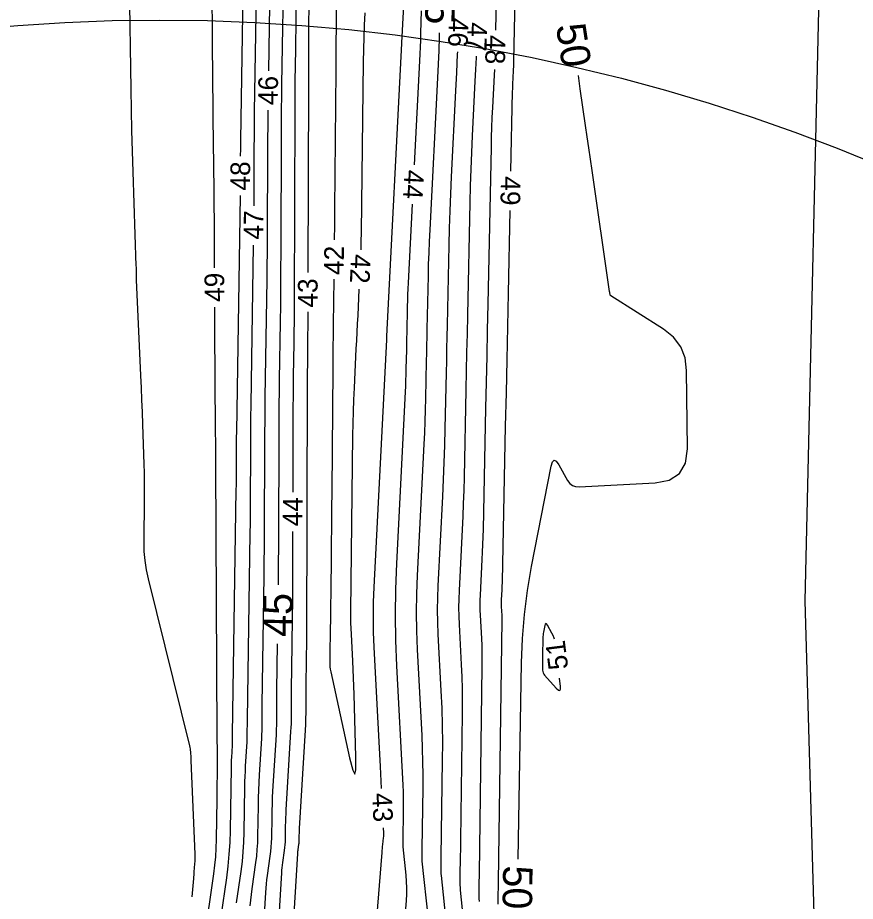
# Model space of a CAD drawing. Extents: x 2384780 to 2405861, y 547869 to 573706.
# Drawn here: x 2395668.8 to 2395754, y 552653.9 to 552743.8 of the extents above; entities that cross this region are included whole.
import ezdxf

# ---------------------------------------------------------------- set-up
doc = ezdxf.new("R2010")
doc.units = 0
for name, color, linetype in [('Old_Level_60', 7, 'Continuous'), ('Old_Level_61', 7, 'Continuous'), ('Old_Level_63', 7, 'Continuous'), ('Prop Buffer Zone 1', 7, 'Continuous')]:
    doc.layers.add(name, color=color, linetype=linetype)

msp = doc.modelspace()

# ---------------------------------------------------------------- linework, layer by layer
at = {"layer": 'Old_Level_60'}
for points in [[(2395698.44925, 552767.23125), (2395698.375, 552739.345), (2395698.374, 552739.106), (2395698.37225, 552738.86725), (2395698.3695, 552738.6285), (2395698.36625, 552738.3895), (2395698.354, 552737.6095), (2395698.3515, 552737.44225), (2395698.34975, 552737.275), (2395698.3485, 552737.10775), (2395698.34775, 552736.9405), (2395698.2915, 552717.852)], [(2395718.965, 552728.15125), (2395719.1335, 552736.23), (2395719.14125, 552736.54725), (2395719.1515, 552736.8645), (2395719.16425, 552737.18175), (2395719.17925, 552737.49875), (2395719.2325, 552738.5345), (2395719.243, 552738.75625), (2395719.252, 552738.9785), (2395719.25925, 552739.2005), (2395719.26475, 552739.4225), (2395719.82425, 552766.036)], [(2395717.42375, 552742.495), (2395717.80025, 552760.39575)], [(2395691.84275, 552756.8795), (2395691.4415, 552731.294), (2395691.4345, 552730.79725), (2395691.42925, 552730.3005), (2395691.42525, 552729.80375), (2395691.42475, 552729.6775)], [(2395693.13, 552752.077), (2395692.84925, 552734.1705), (2395692.832, 552732.933), (2395692.8185, 552731.6955), (2395692.809, 552730.45775), (2395692.80325, 552729.22), (2395692.79125, 552725.177), (2395692.78875, 552724.62225)], [(2395688.51975, 552748.09275), (2395688.5695, 552740.26675), (2395688.58125, 552738.58975), (2395688.59525, 552736.91275), (2395688.61175, 552735.23575), (2395688.6305, 552733.55875), (2395688.717, 552726.24675), (2395688.73425, 552724.67975), (2395688.74875, 552723.113), (2395688.76075, 552721.546), (2395688.77, 552719.979), (2395688.77825, 552718.32975)], [(2395705.8025, 552665.33925), (2395705.68475, 552667.5925), (2395705.61875, 552668.85525), (2395705.5525, 552670.11775), (2395705.48625, 552671.3805), (2395705.42, 552672.643), (2395705.047, 552679.738), (2395704.98675, 552681.2585), (2395704.966, 552682.77875), (2395704.9845, 552684.29925), (2395705.0425, 552685.81975), (2395706.32975, 552711.001), (2395706.33075, 552711.021), (2395706.3315, 552711.041), (2395706.33225, 552711.061), (2395706.33275, 552711.081), (2395706.334, 552711.1465), (2395706.33425, 552711.1605), (2395706.3345, 552711.1745), (2395706.335, 552711.1885), (2395706.33525, 552711.2025), (2395706.33725, 552711.2965), (2395706.33775, 552711.3165), (2395706.33825, 552711.3365), (2395706.339, 552711.35675), (2395706.34, 552711.37675), (2395707.86775, 552741.13), (2395707.868, 552741.136), (2395707.86825, 552741.142), (2395707.8685, 552741.14825), (2395707.8685, 552741.15425), (2395707.869, 552741.17425), (2395707.869, 552741.1785), (2395707.86925, 552741.18275), (2395707.8695, 552741.187), (2395707.8695, 552741.19125), (2395708.22975, 552748.19)], [(2395694.4175, 552747.27475), (2395694.2775, 552738.34975)], [(2395701.22325, 552747.35775), (2395701.16775, 552742.5265), (2395701.15625, 552741.49125), (2395701.1455, 552740.456), (2395701.1355, 552739.42075), (2395701.1265, 552738.3855), (2395701.00625, 552724.28275), (2395700.99175, 552722.66825), (2395700.977, 552721.1515)], [(2395697.0745, 552744.59275), (2395697.07025, 552743.58725), (2395697.06275, 552742.582), (2395697.05175, 552741.57675), (2395697.03775, 552740.5715), (2395696.98625, 552737.2875), (2395696.97625, 552736.58375), (2395696.96875, 552735.88), (2395696.96325, 552735.17625), (2395696.96, 552734.4725), (2395696.9025, 552714.915), (2395696.89775, 552713.8625), (2395696.88975, 552712.81025), (2395696.8785, 552711.758), (2395696.864, 552710.70575), (2395696.811, 552707.26825), (2395696.801, 552706.53175), (2395696.793, 552705.795), (2395696.78725, 552705.0585), (2395696.78375, 552704.32175), (2395696.7555, 552695.5065)], [(2395709.15075, 552728.795), (2395709.6945, 552739.386), (2395709.72775, 552740.08375), (2395709.7555, 552740.78175), (2395709.77825, 552741.48), (2395709.7955, 552742.1785), (2395709.8435, 552744.46025)], [(2395703.7125, 552720.1335), (2395703.73475, 552720.966), (2395703.7515, 552721.94325), (2395703.9655, 552739.27375), (2395703.98675, 552740.51975), (2395704.0195, 552741.76525), (2395704.06375, 552743.01025), (2395704.11975, 552744.25525)], [(2395713.0845, 552645.00525), (2395711.89, 552656.49725), (2395711.8735, 552656.683), (2395711.86225, 552656.86925), (2395711.85675, 552657.0555), (2395711.8565, 552657.242), (2395711.865, 552657.852), (2395711.86675, 552657.9825), (2395711.86875, 552658.11325), (2395711.8705, 552658.244), (2395711.87225, 552658.3745), (2395712.0095, 552668.25375), (2395712.01925, 552670.016), (2395711.99975, 552671.77775), (2395711.951, 552673.539), (2395711.87325, 552675.29975), (2395711.57075, 552681.0505), (2395711.522, 552682.28275), (2395711.50525, 552683.515), (2395711.52025, 552684.7475), (2395711.56725, 552685.97975), (2395712.03175, 552695.06375), (2395712.1135, 552696.79475), (2395712.1825, 552698.52625), (2395712.23825, 552700.258), (2395712.281, 552701.99025), (2395712.399, 552707.65), (2395712.42425, 552708.86275), (2395712.44975, 552710.07575), (2395712.475, 552711.2885), (2395712.50025, 552712.50125), (2395712.66975, 552720.62075), (2395712.71275, 552722.3605), (2395712.76875, 552724.09975), (2395712.83825, 552725.8385), (2395712.92075, 552727.57675), (2395713.3695, 552736.315), (2395713.4585, 552738.188), (2395713.5335, 552740.06125), (2395713.5405, 552740.27875)], [(2395715.33575, 552640.60125), (2395713.83625, 552655.02675), (2395713.814, 552655.2755), (2395713.79925, 552655.5245), (2395713.79175, 552655.77375), (2395713.7915, 552656.0235), (2395713.80275, 552656.83975), (2395713.80525, 552657.0145), (2395713.80775, 552657.1895), (2395713.81, 552657.36425), (2395713.8125, 552657.53925), (2395714.027, 552672.99025), (2395714.03375, 552674.234), (2395714.02025, 552675.4775), (2395713.98575, 552676.72025), (2395713.93075, 552677.963), (2395713.7175, 552682.02125), (2395713.683, 552682.89075), (2395713.671, 552683.7605), (2395713.68175, 552684.63025), (2395713.715, 552685.49975), (2395714.03175, 552691.69725), (2395714.0945, 552693.0255), (2395714.1475, 552694.354), (2395714.19025, 552695.683), (2395714.223, 552697.01225), (2395714.4085, 552705.90025), (2395714.44825, 552707.80475), (2395714.488, 552709.70925), (2395714.52775, 552711.614), (2395714.5675, 552713.5185), (2395714.806, 552724.94825), (2395714.848, 552726.6515), (2395714.903, 552728.3545), (2395714.971, 552730.05675), (2395715.052, 552731.7585), (2395715.33725, 552737.31725), (2395715.394, 552738.5085), (2395715.4415, 552739.70025), (2395715.44675, 552739.85975)], [(2395715.75475, 552653.868), (2395715.736, 552654.17975), (2395715.72675, 552654.49225), (2395715.7265, 552654.805), (2395715.7405, 552655.8275), (2395715.74375, 552656.0465), (2395715.74675, 552656.26575), (2395715.74975, 552656.48475), (2395715.75275, 552656.70375), (2395716.0445, 552677.727), (2395716.0485, 552678.45225), (2395716.0405, 552679.177), (2395716.0205, 552679.9015), (2395715.9885, 552680.626), (2395715.864, 552682.992), (2395715.844, 552683.499), (2395715.837, 552684.006), (2395715.84325, 552684.513), (2395715.8625, 552685.02), (2395716.04725, 552688.633), (2395716.084, 552689.40725), (2395716.11475, 552690.18175), (2395716.13975, 552690.9565), (2395716.15875, 552691.7315), (2395716.416, 552704.0595), (2395716.47125, 552706.70125), (2395716.52625, 552709.343), (2395716.5815, 552711.98475), (2395716.63675, 552714.6265), (2395716.96975, 552730.589), (2395716.99475, 552731.5995), (2395717.02725, 552732.6095), (2395717.06775, 552733.61925), (2395717.1155, 552734.62875), (2395717.285, 552737.92575), (2395717.312, 552738.49675)], [(2395694.2215, 552734.35), (2395694.20775, 552733.09025), (2395694.1925, 552731.11175), (2395694.1835, 552729.133), (2395694.1645, 552722.6695), (2395694.15825, 552721.2845), (2395694.14775, 552719.8995), (2395694.13275, 552718.51475), (2395694.11375, 552717.12975), (2395693.96025, 552707.1335), (2395693.9325, 552705.13325), (2395693.91075, 552703.13325), (2395693.89525, 552701.133), (2395693.886, 552699.13275), (2395693.865, 552692.5985), (2395693.8585, 552691.19825), (2395693.84775, 552689.798), (2395693.83275, 552688.398), (2395693.81375, 552686.99775), (2395693.61575, 552673.8495), (2395693.611, 552673.51125), (2395693.6075, 552673.17275), (2395693.60475, 552672.8345), (2395693.60325, 552672.49625), (2395693.59925, 552671.391), (2395693.59675, 552671.15425), (2395693.591, 552670.9175), (2395693.58175, 552670.681), (2395693.56925, 552670.4445), (2395693.34825, 552666.7615), (2395693.30525, 552665.97225), (2395693.271, 552665.1825), (2395693.24575, 552664.3925), (2395693.229, 552663.60225), (2395693.18075, 552660.481), (2395693.16, 552659.813), (2395693.118, 552659.14675), (2395693.055, 552658.482), (2395692.971, 552657.819), (2395692.58775, 552655.1365), (2395692.5115, 552654.56125), (2395692.44725, 552653.98475), (2395692.3945, 552653.407)], [(2395691.39625, 552725.67775), (2395691.027, 552701.6395), (2395691.01875, 552701.0555), (2395691.0125, 552700.4715), (2395691.008, 552699.88725), (2395691.00525, 552699.30325), (2395690.999, 552697.395), (2395690.99725, 552696.986), (2395690.994, 552696.57725), (2395690.98975, 552696.1685), (2395690.98425, 552695.7595), (2395690.60875, 552670.85025), (2395690.60725, 552670.739), (2395690.606, 552670.628), (2395690.60525, 552670.51675), (2395690.60475, 552670.4055), (2395690.6035, 552670.04225), (2395690.6025, 552669.96425), (2395690.60075, 552669.8865), (2395690.59775, 552669.80875), (2395690.5935, 552669.731), (2395690.52075, 552668.52025), (2395690.50675, 552668.26075), (2395690.4955, 552668.00125), (2395690.48725, 552667.7415), (2395690.48175, 552667.48175), (2395690.3825, 552661.07225), (2395690.34475, 552659.86475), (2395690.269, 552658.66025), (2395690.15525, 552657.45875), (2395690.00325, 552656.2605), (2395689.44475, 552652.3505)], [(2395706.78525, 552634.8), (2395708.328, 552653.967), (2395708.365, 552654.613), (2395708.3725, 552655.25875), (2395708.35, 552655.904), (2395708.298, 552656.549), (2395707.9975, 552659.43825), (2395707.99225, 552659.49825), (2395707.98875, 552659.5585), (2395707.98675, 552659.61875), (2395707.98675, 552659.679), (2395707.9895, 552659.87625), (2395707.99, 552659.9185), (2395707.99075, 552659.96075), (2395707.99125, 552660.003), (2395707.99175, 552660.04525), (2395708.034, 552663.08), (2395708.0375, 552663.73), (2395708.0305, 552664.38), (2395708.0125, 552665.02975), (2395707.98375, 552665.67925), (2395707.3455, 552677.82075), (2395707.24225, 552680.4225), (2395707.20675, 552683.02425), (2395707.2385, 552685.626), (2395707.33775, 552688.228), (2395708.2305, 552705.68875), (2395708.25825, 552706.279), (2395708.28175, 552706.8695), (2395708.30075, 552707.46), (2395708.3155, 552708.05075), (2395708.35575, 552709.981), (2395708.36425, 552710.39475), (2395708.373, 552710.80825), (2395708.3815, 552711.22175), (2395708.39025, 552711.6355), (2395708.448, 552714.4045), (2395708.46275, 552714.99775), (2395708.48175, 552715.591), (2395708.5055, 552716.184), (2395708.53375, 552716.77675), (2395708.9455, 552724.80025)], [(2395717.66125, 552653.5865), (2395717.67825, 552654.81525), (2395717.682, 552655.0785), (2395717.68575, 552655.34175), (2395717.68925, 552655.60525), (2395717.693, 552655.8685), (2395718.062, 552682.46375), (2395718.06325, 552682.67025), (2395718.061, 552682.8765), (2395718.05525, 552683.08275), (2395718.046, 552683.289), (2395718.01075, 552683.96275), (2395718.005, 552684.107), (2395718.003, 552684.25125), (2395718.00475, 552684.39575), (2395718.01025, 552684.54), (2395718.06275, 552685.5685), (2395718.07325, 552685.789), (2395718.082, 552686.0095), (2395718.089, 552686.23), (2395718.0945, 552686.45075), (2395718.42375, 552702.219), (2395718.49425, 552705.598), (2395718.56475, 552708.97675), (2395718.63525, 552712.35575), (2395718.70575, 552715.7345), (2395718.8815, 552724.15225)], [(2395692.743, 552720.6225), (2395692.4935, 552704.3865), (2395692.47575, 552703.0945), (2395692.46175, 552701.80225), (2395692.45175, 552700.51025), (2395692.4455, 552699.218), (2395692.432, 552694.99675), (2395692.42775, 552694.09225), (2395692.421, 552693.18775), (2395692.41125, 552692.28325), (2395692.399, 552691.37875), (2395692.11225, 552672.35), (2395692.10925, 552672.12525), (2395692.10675, 552671.90025), (2395692.105, 552671.6755), (2395692.104, 552671.45075), (2395692.1015, 552670.7165), (2395692.09975, 552670.55925), (2395692.09575, 552670.402), (2395692.08975, 552670.24475), (2395692.0815, 552670.08775), (2395691.9345, 552667.641), (2395691.906, 552667.1165), (2395691.88325, 552666.592), (2395691.8665, 552666.067), (2395691.85525, 552665.542), (2395691.7835, 552660.889), (2395691.75225, 552659.895), (2395691.69, 552658.90375), (2395691.59625, 552657.91475), (2395691.47125, 552656.9285), (2395691.0115, 552653.71025)], [(2395700.9325, 552717.15175), (2395700.878, 552712.552), (2395700.865, 552711.422), (2395700.853, 552710.292), (2395700.842, 552709.162), (2395700.832, 552708.03175), (2395700.72675, 552695.60775), (2395700.7105, 552693.8145), (2395700.69275, 552692.0215), (2395700.67325, 552690.2285), (2395700.652, 552688.4355), (2395700.557, 552680.77275), (2395700.55275, 552680.4205), (2395700.54825, 552680.068), (2395700.544, 552679.71575), (2395700.5395, 552679.3635), (2395700.52525, 552678.2125), (2395700.52925, 552677.96675), (2395700.547, 552677.72225), (2395700.579, 552677.479), (2395700.62475, 552677.2375), (2395702.54, 552668.4835), (2395702.85675, 552667.2245), (2395703.069, 552666.818), (2395703.17675, 552667.26375), (2395703.1805, 552668.56175), (2395703.00175, 552674.922), (2395702.9755, 552675.76475), (2395702.94425, 552676.607), (2395702.90775, 552677.44925), (2395702.86625, 552678.29125), (2395702.7225, 552681.0415), (2395702.6965, 552681.631), (2395702.67975, 552682.2205), (2395702.6725, 552682.81025), (2395702.6745, 552683.40025), (2395702.8795, 552701.261), (2395702.89925, 552702.476), (2395702.93075, 552703.69025), (2395702.97425, 552704.9045), (2395703.0295, 552706.11825), (2395703.22875, 552710.0825), (2395703.2715, 552710.93175), (2395703.31425, 552711.78125), (2395703.357, 552712.63075), (2395703.39975, 552713.48025), (2395703.5335, 552716.1375)], [(2395688.7985, 552714.32975), (2395688.847, 552704.713), (2395688.85075, 552704.0695), (2395688.85525, 552703.42575), (2395688.86075, 552702.78225), (2395688.867, 552702.13875), (2395688.88925, 552700.0365), (2395688.89375, 552699.586), (2395688.8975, 552699.1355), (2395688.9005, 552698.685), (2395688.90275, 552698.2345), (2395689.02225, 552670.7585), (2395689.024, 552670.59725), (2395689.0275, 552670.436), (2395689.03325, 552670.27475), (2395689.04075, 552670.11375), (2395689.06875, 552669.5875), (2395689.07375, 552669.47475), (2395689.07725, 552669.362), (2395689.07875, 552669.24925), (2395689.07875, 552669.13625), (2395689.0555, 552666.51375), (2395689.05025, 552665.952), (2395689.04375, 552665.39), (2395689.0365, 552664.828), (2395689.02825, 552664.26625), (2395688.96475, 552660.16675), (2395688.9375, 552659.28925), (2395688.88225, 552658.41425), (2395688.7995, 552657.54125), (2395688.68925, 552656.67025), (2395687.74625, 552650.06825)], [(2395698.27975, 552713.852), (2395698.268, 552709.9075), (2395698.26675, 552709.5865), (2395698.26425, 552709.2655), (2395698.26075, 552708.94475), (2395698.25625, 552708.62375), (2395698.24025, 552707.57525), (2395698.23725, 552707.35075), (2395698.23475, 552707.126), (2395698.233, 552706.90125), (2395698.232, 552706.67675), (2395698.14775, 552680.421), (2395698.146, 552680.025), (2395698.143, 552679.62925), (2395698.13875, 552679.23325), (2395698.1335, 552678.8375), (2395698.114, 552677.5445), (2395698.11025, 552677.26725), (2395698.10725, 552676.99025), (2395698.105, 552676.713), (2395698.10375, 552676.436), (2395698.094, 552673.65525), (2395698.08775, 552673.0595), (2395698.07325, 552672.464), (2395698.05, 552671.86875), (2395698.0185, 552671.27375), (2395697.4185, 552661.27925), (2395697.40975, 552661.1175), (2395697.40275, 552660.95575), (2395697.3975, 552660.794), (2395697.39425, 552660.63225), (2395697.386, 552660.1035), (2395697.3825, 552659.99025), (2395697.37525, 552659.8775), (2395697.36475, 552659.76475), (2395697.3505, 552659.6525), (2395697.28075, 552659.16475), (2395697.267, 552659.06), (2395697.25525, 552658.95525), (2395697.24575, 552658.85), (2395697.23825, 552658.74475), (2395695.65775, 552632.5155)], [(2395696.74275, 552691.5065), (2395696.7225, 552685.20925), (2395696.7175, 552684.114), (2395696.709, 552683.01875), (2395696.6975, 552681.9235), (2395696.6825, 552680.8285), (2395696.6225, 552676.8485), (2395696.61475, 552676.28325), (2395696.60875, 552675.71775), (2395696.6045, 552675.15225), (2395696.60175, 552674.58675), (2395696.59525, 552672.73975), (2395696.59125, 552672.344), (2395696.5815, 552671.9485), (2395696.566, 552671.553), (2395696.54525, 552671.15775), (2395696.0665, 552663.1835), (2395696.04425, 552662.77425), (2395696.0265, 552662.36475), (2395696.01325, 552661.955), (2395696.0045, 552661.54525), (2395695.984, 552660.20625), (2395695.975, 552659.9195), (2395695.957, 552659.63375), (2395695.93, 552659.3485), (2395695.89375, 552659.06425), (2395695.7175, 552657.82875), (2395695.68225, 552657.56375), (2395695.65275, 552657.29825), (2395695.6285, 552657.03225), (2395695.60975, 552656.7655), (2395694.3305, 552635.53575)], [(2395723.39275, 552680.5435), (2395723.36475, 552680.646), (2395723.26425, 552680.9075), (2395723.13675, 552681.16), (2395722.67625, 552681.9705), (2395722.58525, 552682.098), (2395722.50925, 552682.133), (2395722.4485, 552682.07575), (2395722.40275, 552681.92575), (2395722.27125, 552681.25075), (2395722.24625, 552681.10575), (2395722.22775, 552680.96025), (2395722.2155, 552680.81375), (2395722.20975, 552680.66675)], [(2395722.20975, 552680.66675), (2395722.17725, 552678.843), (2395722.1745, 552678.642), (2395722.17325, 552678.44075), (2395722.1735, 552678.23975), (2395722.17525, 552678.03875), (2395722.18325, 552677.38175), (2395722.1965, 552677.2455), (2395722.23275, 552677.11825), (2395722.29225, 552677), (2395722.3745, 552676.89075), (2395723.57525, 552675.55175), (2395723.79475, 552675.3485), (2395723.93875, 552675.31275), (2395724.007, 552675.44425), (2395723.9995, 552675.74325), (2395723.901, 552676.578)], [(2395703.753, 552632.7945), (2395705.8495, 552658.84275), (2395705.8665, 552659.045), (2395705.885, 552659.24725), (2395705.90475, 552659.4495), (2395705.926, 552659.6515), (2395705.999, 552660.32075), (2395706.0115, 552660.45725), (2395706.01925, 552660.594), (2395706.0225, 552660.731), (2395706.02075, 552660.868), (2395706.00825, 552661.31625), (2395706.0075, 552661.3445)]]:
    msp.add_lwpolyline(points, dxfattribs=at)
at = {"layer": 'Old_Level_61'}
for points in [[(2395680.13, 552747.25575), (2395680.2815, 552736.508), (2395680.3165, 552734.40075), (2395680.362, 552732.29375), (2395680.41775, 552730.187), (2395680.48375, 552728.08025), (2395680.80725, 552718.53325), (2395680.81175, 552718.39175), (2395680.81575, 552718.25025), (2395680.81875, 552718.10875), (2395680.8215, 552717.96725), (2395680.82875, 552717.505), (2395680.83075, 552717.406), (2395680.8335, 552717.307), (2395680.83675, 552717.208), (2395680.841, 552717.109), (2395681.2815, 552707.36575), (2395681.3355, 552706.12375), (2395681.38575, 552704.88175), (2395681.43225, 552703.6395), (2395681.47475, 552702.397), (2395681.60725, 552698.338), (2395681.631, 552697.468), (2395681.64525, 552696.59825), (2395681.65025, 552695.72825), (2395681.646, 552694.858), (2395681.59975, 552690.4245), (2395681.61975, 552689.478), (2395681.6995, 552688.5385), (2395681.83875, 552687.606), (2395682.038, 552686.68025), (2395686.257, 552669.68325), (2395686.289, 552669.5395), (2395686.31425, 552669.39475), (2395686.33225, 552669.249), (2395686.34375, 552669.102), (2395686.3775, 552668.46675), (2395686.3785, 552668.4405), (2395686.37925, 552668.4145), (2395686.37975, 552668.38825), (2395686.37975, 552668.36225), (2395686.379, 552668.27675), (2395686.379, 552668.2585), (2395686.379, 552668.24), (2395686.3795, 552668.22175), (2395686.38025, 552668.2035), (2395686.7965, 552658.69075), (2395686.8035, 552658.44325), (2395686.8025, 552658.19575), (2395686.79375, 552657.94875), (2395686.77725, 552657.70175), (2395686.7105, 552656.895), (2395686.69625, 552656.722), (2395686.68175, 552656.54925), (2395686.6675, 552656.37625), (2395686.65325, 552656.2035), (2395686.4975, 552654.32275)], [(2395695.73425, 552744.525), (2395695.70925, 552742.75325), (2395695.6185, 552736.9655), (2395695.601, 552735.7255), (2395695.5875, 552734.48525), (2395695.578, 552733.245), (2395695.57225, 552732.0045), (2395695.53675, 552719.9225), (2395695.52875, 552718.13875), (2395695.51525, 552716.355), (2395695.496, 552714.57125), (2395695.4715, 552712.78775), (2395695.382, 552706.96125), (2395695.36475, 552705.71275), (2395695.35125, 552704.46425), (2395695.3415, 552703.2155), (2395695.3355, 552701.967), (2395695.29725, 552689.99775), (2395695.28875, 552688.203), (2395695.27525, 552686.4085), (2395695.27175, 552686.08575)], [(2395710.55825, 552652.0565), (2395709.94375, 552657.96775), (2395709.93275, 552658.09075), (2395709.9255, 552658.21375), (2395709.92175, 552658.33725), (2395709.92175, 552658.4605), (2395709.92725, 552658.864), (2395709.9285, 552658.9505), (2395709.92975, 552659.037), (2395709.931, 552659.1235), (2395709.932, 552659.21), (2395710.01825, 552665.41875), (2395710.02575, 552666.749), (2395710.011, 552668.07875), (2395709.97425, 552669.40825), (2395709.9155, 552670.73725), (2395709.45425, 552679.51), (2395709.37975, 552681.38975), (2395709.354, 552683.26975), (2395709.377, 552685.1495), (2395709.44875, 552687.0295), (2395710.131, 552700.37625), (2395710.186, 552701.537), (2395710.23225, 552702.69775), (2395710.2695, 552703.859), (2395710.29825, 552705.0205), (2395710.37725, 552708.8155), (2395710.39425, 552709.62875), (2395710.41125, 552710.442), (2395710.42825, 552711.25525), (2395710.44525, 552712.06825), (2395710.559, 552717.51275), (2395710.58775, 552718.67925), (2395710.62525, 552719.84525), (2395710.67175, 552721.01125), (2395710.72725, 552722.17675), (2395711.52125, 552737.642), (2395711.58725, 552739.0315), (2395711.643, 552740.4215), (2395711.688, 552741.812), (2395711.6985, 552742.23575)], [(2395719.68175, 552658.16425), (2395720.036, 552678.13125), (2395720.1335, 552680.598), (2395720.33825, 552683.0535), (2395720.65, 552685.4975), (2395721.069, 552687.9305), (2395723.06025, 552698.158), (2395723.1885, 552698.578), (2395723.35925, 552698.739), (2395723.57225, 552698.64075), (2395723.82775, 552698.2835), (2395724.73125, 552696.6925), (2395724.9495, 552696.3965), (2395725.2175, 552696.19075), (2395725.53475, 552696.07525), (2395725.9015, 552696.04975), (2395733.62825, 552696.43625), (2395735.07525, 552696.71575), (2395736.1045, 552697.38925), (2395736.716, 552698.45625), (2395736.91025, 552699.91725), (2395736.8395, 552707.8665), (2395736.6835, 552709.1625), (2395736.2395, 552710.29825), (2395735.5075, 552711.2735), (2395734.48775, 552712.08825), (2395729.1425, 552715.46275), (2395729.10425, 552715.49275), (2395729.07475, 552715.52825), (2395729.05425, 552715.56975), (2395729.0425, 552715.617), (2395729.01875, 552715.7805), (2395729.01375, 552715.8155), (2395729.00875, 552715.8505), (2395729.0035, 552715.8855), (2395728.9985, 552715.9205), (2395727.21525, 552728.22775), (2395727.04975, 552729.3715), (2395726.88475, 552730.51525), (2395726.7205, 552731.659), (2395726.5565, 552732.803), (2395726.022, 552736.54), (2395725.90625, 552737.3405), (2395725.8255, 552737.88875)], [(2395695.1905, 552680.08625), (2395695.119, 552675.349), (2395695.113, 552674.89725), (2395695.10825, 552674.44525), (2395695.1045, 552673.9935), (2395695.1025, 552673.5415), (2395695.09725, 552672.06525), (2395695.094, 552671.749), (2395695.08625, 552671.433), (2395695.074, 552671.117), (2395695.05725, 552670.801), (2395694.71425, 552665.088), (2395694.6785, 552664.431), (2395694.65, 552663.7735), (2395694.629, 552663.116), (2395694.615, 552662.45825), (2395694.58175, 552660.309), (2395694.5675, 552659.849), (2395694.5385, 552659.39), (2395694.49525, 552658.9325), (2395694.43725, 552658.47575), (2395694.154, 552656.493), (2395694.09775, 552656.06775), (2395694.05, 552655.6415), (2395694.01125, 552655.21425), (2395693.981, 552654.78625), (2395693.00325, 552638.556)]]:
    msp.add_lwpolyline(points, dxfattribs=at)
at = {"layer": 'Old_Level_63'}
msp.add_circle((2395683.23554, 552555.58852), 187.93516, dxfattribs=at)
at = {"layer": 'Prop Buffer Zone 1'}
msp.add_lwpolyline([(2395752.197, 552828.0955), (2395748.875, 552684.434), (2395751.7979, 552582.93974)], dxfattribs=at)

# ---------------------------------------------------------------- texts
at = {"layer": 'Old_Level_60'}
for s, rotation, p in [('46', 268.4243528, (2395712.64375, 552743.785)), ('47', 268.5628278, (2395714.5405, 552743.3165)), ('48', 268.3988056, (2395716.42325, 552742.02675)), ('46', 89.196, (2395695.2265, 552734.85575)), ('48', 89.5896194, (2395692.4075, 552726.16675)), ('44', 267.0608361, (2395708.1255, 552728.32725)), ('49', 268.8043222, (2395717.95425, 552727.6525)), ('47', 89.3417667, (2395693.7555, 552721.178)), ('42', 89.3624, (2395701.938, 552717.574)), ('42', 267.4339389, (2395702.70475, 552719.74475)), ('49', 90.289425, (2395689.79575, 552714.8545)), ('43', 89.8312139, (2395699.281, 552714.2665)), ('44', 89.8165917, (2395697.7445, 552692.023)), ('51', 97.3018778, (2395724.8025, 552677.56675)), ('43', 272.9350194, (2395704.82725, 552664.87125))]:
    msp.add_text(s, height=2, rotation=rotation, dxfattribs=at).set_placement(p)
at = {"layer": 'Old_Level_61'}
for s, rotation, p in [('45', 268.7428028, (2395710.316, 552747.57025)), ('50', 278.748975, (2395723.5305, 552742.96075)), ('45', 89.2245889, (2395696.704, 552680.76275)), ('50', 269.1552472, (2395718.17, 552657.5485))]:
    msp.add_text(s, height=3, rotation=rotation, dxfattribs=at).set_placement(p)

doc.saveas('drawing.dxf')
